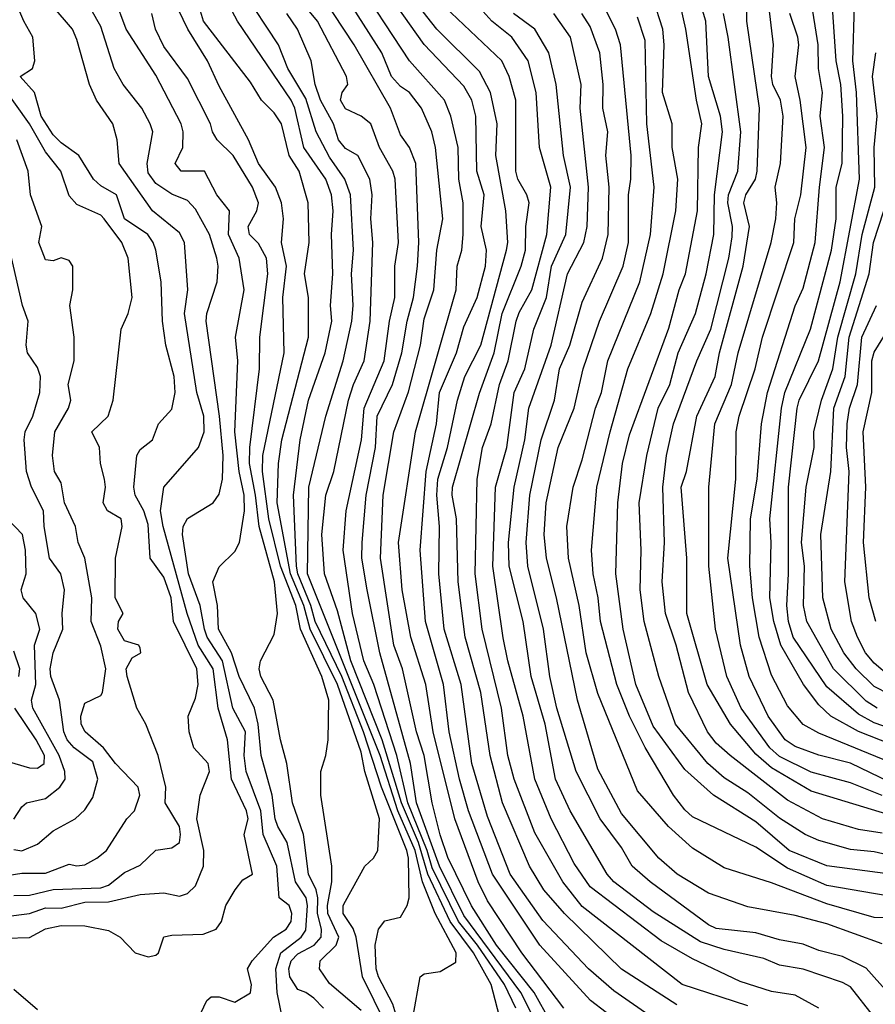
# Model space of a CAD drawing. Header units: metres. Extents: x -51132 to -49532, y -231222 to -229437.
# Tile 293 of 656: x -50756 to -50702, y -230158 to -230096. Entities that reach past the tile are written whole.
import ezdxf

# ---------------------------------------------------------------- set-up
doc = ezdxf.new("R2010")
doc.units = ezdxf.units.M
for name, color, linetype in [('CONTOUR_HALF', 8, 'Continuous'), ('CONTOUR_INDEX', 1, 'Continuous'), ('CONTOUR_INTER', 3, 'Continuous')]:
    doc.layers.add(name, color=color, linetype=linetype)

msp = doc.modelspace()

# ---------------------------------------------------------------- linework, layer by layer
at = {"layer": 'CONTOUR_HALF'}
for points, elevation in [([(-50722.08, -230159.119), (-50723.119, -230157.259), (-50725.51, -230154.259), (-50727.08, -230151.777), (-50728.58, -230148.719), (-50729.08, -230147.282), (-50729.574, -230145.259), (-50730.098, -230142.259), (-50730.568, -230140.759), (-50731.454, -230136.759), (-50732.016, -230135.259), (-50732.854, -230129.759), (-50732.693, -230125.759), (-50732.005, -230121.759), (-50731.08, -230119.221), (-50730.319, -230116.259), (-50730.08, -230114.595), (-50729.466, -230112.759), (-50729.276, -230110.259), (-50728.908, -230108.259), (-50729.365, -230103.759), (-50729.599, -230102.759), (-50730.257, -230101.259), (-50731.017, -230100.259), (-50731.58, -230099.881), (-50732.163, -230099.259), (-50732.76, -230097.759), (-50736.59, -230091.759)], 20.5), ([(-50700.08, -230142.881), (-50705.08, -230140.836), (-50706.08, -230140.294), (-50707.08, -230139.116), (-50708.08, -230137.165), (-50708.876, -230134.759), (-50709.294, -230132.259), (-50709.462, -230130.259), (-50709.418, -230127.259), (-50708.988, -230124.759), (-50708.727, -230121.259), (-50708.346, -230119.259), (-50706.58, -230113.769), (-50706.08, -230112.668), (-50705.31, -230109.759), (-50705.05, -230106.259), (-50704.722, -230103.759), (-50705.001, -230101.759), (-50704.856, -230100.259), (-50705.115, -230098.759), (-50705.128, -230097.259), (-50705.996, -230091.759)], 29.5), ([(-50716.58, -230160.046), (-50719.541, -230157.759), (-50722.751, -230154.259), (-50725.763, -230149.759), (-50727.271, -230145.759), (-50727.856, -230143.759), (-50728.513, -230140.759), (-50728.871, -230137.759), (-50730.01, -230133.759), (-50730.345, -230129.259), (-50729.958, -230124.259), (-50729.31, -230121.259), (-50729.114, -230119.259), (-50728.031, -230116.759), (-50727.58, -230115.099), (-50726.73, -230113.259), (-50726.207, -230111.259), (-50726.143, -230110.259), (-50726.471, -230108.759), (-50726.294, -230106.759), (-50726.752, -230105.259), (-50726.814, -230101.759), (-50727.066, -230100.759), (-50727.58, -230099.873), (-50730.08, -230097.224), (-50733.602, -230092.259)], 21.5), ([(-50724.283, -230158.259), (-50725.002, -230156.759), (-50726.708, -230154.259), (-50727.922, -230152.759), (-50729.58, -230149.373), (-50729.897, -230148.259), (-50731.112, -230145.259), (-50731.822, -230142.259), (-50733.27, -230137.759), (-50733.919, -230136.259), (-50734.635, -230133.259), (-50735.216, -230129.259), (-50735.037, -230126.759), (-50734.048, -230122.259), (-50733.893, -230120.259), (-50732.622, -230117.259), (-50732.289, -230114.759), (-50731.953, -230113.259), (-50731.948, -230111.259), (-50731.718, -230109.759), (-50731.923, -230105.759), (-50732.067, -230105.259), (-50732.912, -230103.759), (-50733.46, -230102.259), (-50734.084, -230101.759), (-50735.08, -230101.306), (-50735.385, -230100.759), (-50735.289, -230100.259), (-50734.928, -230099.759), (-50735.001, -230099.259), (-50736.844, -230095.759), (-50739.08, -230093.037)], 19.5), ([(-50745.028, -230160.259), (-50743.864, -230157.759), (-50743.58, -230157.539), (-50743.08, -230157.535), (-50742.08, -230157.866), (-50741.08, -230157.278), (-50741.024, -230156.759), (-50741.278, -230155.759), (-50740.982, -230155.259), (-50739.633, -230153.759), (-50738.829, -230153.259), (-50738.516, -230152.759), (-50738.47, -230152.259), (-50738.632, -230151.759), (-50739.268, -230151.259), (-50739.413, -230149.259), (-50740.295, -230147.259), (-50740.434, -230145.759), (-50741.372, -230143.259), (-50741.494, -230142.259), (-50741.407, -230140.759), (-50742.211, -230139.259), (-50742.872, -230136.259), (-50743.827, -230134.759), (-50744.002, -230134.259), (-50744.267, -230132.759), (-50745.021, -230130.759), (-50745.389, -230128.259), (-50745.345, -230127.759), (-50745.08, -230127.235), (-50743.458, -230126.259), (-50743.08, -230125.7), (-50742.852, -230124.759), (-50742.822, -230123.259), (-50743.057, -230120.759), (-50743.902, -230114.759), (-50743.86, -230114.259), (-50743.195, -230112.259), (-50743.128, -230111.259), (-50743.218, -230110.759), (-50743.679, -230109.259), (-50744.58, -230107.655), (-50745.08, -230107.105), (-50746.08, -230106.702), (-50747.08, -230106.038), (-50747.58, -230105.356), (-50747.635, -230104.759), (-50747.285, -230102.759), (-50747.436, -230102.259), (-50747.976, -230101.259), (-50749.159, -230099.759), (-50749.717, -230098.759), (-50750.58, -230096.082), (-50751.882, -230093.759)], 15.5), ([(-50730.783, -230158.759), (-50730.34, -230156.259), (-50730.08, -230156.081), (-50729.08, -230155.928), (-50728.08, -230155.339), (-50728.056, -230154.759), (-50729.383, -230152.259), (-50730.186, -230150.259), (-50730.653, -230148.259), (-50731.754, -230145.759), (-50732.878, -230142.259), (-50737.486, -230130.759), (-50737.383, -230125.259), (-50736.324, -230120.759), (-50735.212, -230117.259), (-50734.674, -230114.759), (-50734.591, -230113.759), (-50734.695, -230111.759), (-50734.573, -230110.259), (-50734.753, -230106.759), (-50735.103, -230105.759), (-50736.08, -230104.367), (-50736.932, -230102.759), (-50737.58, -230100.654), (-50738.734, -230098.759), (-50739.311, -230097.259), (-50741.58, -230093.817)], 18.5), ([(-50756.58, -230152.446), (-50755.08, -230152.261), (-50754.08, -230151.909), (-50753.08, -230151.917), (-50751.58, -230151.536), (-50750.08, -230151.514), (-50748.08, -230151.049), (-50746.58, -230150.952), (-50745.58, -230151.165), (-50745.08, -230151.001), (-50744.58, -230150.5), (-50744.061, -230149.259), (-50744.038, -230148.259), (-50744.494, -230146.259), (-50744.269, -230144.759), (-50743.682, -230143.259), (-50743.778, -230142.759), (-50744.675, -230141.759), (-50744.965, -230140.759), (-50745.028, -230139.759), (-50744.58, -230138.623), (-50744.399, -230137.759), (-50744.498, -230136.759), (-50745.965, -230133.759), (-50746.113, -230132.259), (-50746.58, -230130.963), (-50747.449, -230129.759), (-50747.58, -230127.626), (-50747.838, -230126.759), (-50748.387, -230125.759), (-50748.489, -230125.259), (-50748.282, -230123.259), (-50748.08, -230122.886), (-50747.297, -230122.259), (-50746.925, -230121.259), (-50746.08, -230120.311), (-50745.865, -230119.259), (-50745.924, -230118.259), (-50746.442, -230116.259), (-50746.672, -230114.759), (-50746.746, -230112.259), (-50747.095, -230110.259), (-50747.248, -230109.759), (-50747.588, -230109.259), (-50749.062, -230108.259), (-50749.58, -230106.756), (-50750.58, -230106.172), (-50751.034, -230105.759), (-50751.955, -230104.259), (-50753.08, -230103.454), (-50753.58, -230102.943), (-50754.355, -230101.759), (-50754.776, -230100.259), (-50755.683, -230099.259), (-50754.891, -230098.759), (-50754.754, -230098.259), (-50754.878, -230096.759), (-50755.453, -230095.759), (-50756.074, -230094.259)], 14.5), ([(-50732.51, -230159.259), (-50733.997, -230156.259), (-50734.393, -230153.759), (-50734.58, -230153.219), (-50735.222, -230152.259), (-50735.228, -230151.759), (-50735.08, -230151.476), (-50733.846, -230149.259), (-50733.3, -230148.759), (-50733.013, -230148.259), (-50732.915, -230146.259), (-50733.849, -230143.259), (-50734.08, -230142.043), (-50735.574, -230137.759), (-50737.317, -230134.259), (-50737.717, -230132.759), (-50738.555, -230130.759), (-50739.392, -230126.259), (-50739.308, -230123.759), (-50739.095, -230122.259), (-50737.414, -230115.759), (-50737.41, -230113.259), (-50737.669, -230111.759), (-50737.365, -230109.759), (-50737.439, -230107.259), (-50738.007, -230105.259), (-50738.648, -230104.259), (-50739.132, -230102.259), (-50739.58, -230101.56), (-50740.387, -230100.759), (-50741.08, -230099.612), (-50744.063, -230095.759), (-50744.52, -230094.259)], 17.5), ([(-50714.08, -230158.039), (-50717.58, -230155.784), (-50721.192, -230152.259), (-50722.504, -230150.759), (-50723.409, -230149.259), (-50725.121, -230145.259), (-50725.911, -230142.259), (-50726.5, -230138.259), (-50727.493, -230134.759), (-50727.933, -230131.259), (-50728.032, -230127.259), (-50728.307, -230125.759), (-50728.289, -230125.259), (-50726.58, -230119.315), (-50725.65, -230116.759), (-50725.146, -230114.259), (-50723.938, -230111.259), (-50723.67, -230110.259), (-50723.644, -230108.759), (-50723.44, -230107.259), (-50723.576, -230106.759), (-50724.164, -230105.759), (-50724.276, -230105.259), (-50724.286, -230100.759), (-50724.702, -230099.259), (-50725.173, -230098.259), (-50729.58, -230094.059)], 22.5), ([(-50700.566, -230149.759), (-50704.58, -230149.243), (-50706.963, -230148.259), (-50709.08, -230146.449), (-50711.769, -230144.759), (-50713.58, -230143.149), (-50715.58, -230140.389), (-50716.672, -230137.759), (-50717.482, -230134.259), (-50717.938, -230130.759), (-50717.829, -230126.259), (-50717.522, -230123.759), (-50717.08, -230121.941), (-50714.58, -230115.184), (-50713.928, -230112.759), (-50713.525, -230111.759), (-50712.779, -230107.759), (-50712.701, -230103.759), (-50712.492, -230102.259), (-50712.833, -230100.759), (-50713.519, -230096.259), (-50713.859, -230094.759)], 26.5), ([(-50701.08, -230144.788), (-50703.08, -230143.985), (-50705.58, -230143.308), (-50707.58, -230142.326), (-50708.197, -230141.759), (-50710.002, -230139.259), (-50710.91, -230137.259), (-50711.629, -230134.259), (-50712.058, -230130.259), (-50712.064, -230125.259), (-50711.678, -230121.259), (-50710.61, -230118.759), (-50710.19, -230116.759), (-50708.11, -230109.759), (-50707.816, -230108.259), (-50707.739, -230107.259), (-50707.855, -230106.259), (-50707.517, -230104.759), (-50707.337, -230101.759), (-50707.505, -230100.759), (-50708.002, -230099.759), (-50708.09, -230099.259), (-50707.956, -230097.259), (-50708.246, -230094.759)], 28.5), ([(-50699.58, -230140.881), (-50701.58, -230140.188), (-50702.58, -230139.635), (-50704.58, -230137.913), (-50706.709, -230134.759), (-50707, -230133.759), (-50707.116, -230132.759), (-50707, -230130.759), (-50707.007, -230125.259), (-50706.462, -230120.259), (-50706.33, -230119.759), (-50705.112, -230117.259), (-50703.725, -230112.259), (-50702.501, -230105.759), (-50702.705, -230100.259), (-50702.93, -230098.259), (-50702.834, -230094.759)], 30.5), ([(-50736.473, -230158.259), (-50737.08, -230157.614), (-50737.58, -230157.256), (-50738.08, -230157.081), (-50738.594, -230156.259), (-50738.654, -230155.759), (-50738.51, -230155.259), (-50738.08, -230154.817), (-50737.055, -230154.259), (-50736.608, -230153.759), (-50736.582, -230153.259), (-50736.851, -230152.259), (-50736.817, -230151.259), (-50736.928, -230150.759), (-50737.417, -230149.759), (-50737.726, -230147.259), (-50738.428, -230145.259), (-50738.778, -230142.759), (-50739.19, -230141.259), (-50739.649, -230138.759), (-50740.435, -230137.259), (-50740.542, -230136.759), (-50740.451, -230136.259), (-50739.58, -230134.601), (-50739.382, -230133.259), (-50739.574, -230131.259), (-50740.546, -230127.759), (-50740.766, -230125.759), (-50741.157, -230123.759), (-50741.138, -230122.759), (-50740.516, -230117.759), (-50740.496, -230115.759), (-50739.991, -230111.759), (-50740.08, -230110.755), (-50740.58, -230109.841), (-50741.142, -230109.259), (-50741.235, -230108.759), (-50740.682, -230107.759), (-50740.582, -230107.259), (-50740.953, -230106.259), (-50742.197, -230104.259), (-50743.203, -230103.259), (-50743.495, -230102.759), (-50743.619, -230102.259), (-50745.08, -230099.372), (-50746.58, -230097.345), (-50747.113, -230096.259), (-50747.344, -230095.259)], 16.5), ([(-50705.08, -230158.249), (-50706.58, -230157.426), (-50708.08, -230157.202), (-50710.08, -230156.564), (-50713.08, -230155.121), (-50715.08, -230153.999), (-50719.58, -230150.574), (-50720.58, -230149.085), (-50722.034, -230146.259), (-50723.084, -230143.759), (-50723.823, -230139.759), (-50724.798, -230136.259), (-50725.08, -230134.794), (-50725.738, -230130.259), (-50725.574, -230125.259), (-50724.851, -230122.759), (-50724.381, -230119.259), (-50723.72, -230117.759), (-50723.145, -230115.259), (-50722.344, -230113.259), (-50722.021, -230111.259), (-50721.12, -230109.259), (-50720.822, -230106.259), (-50721.256, -230104.259), (-50721.717, -230099.759), (-50722.191, -230097.759), (-50723.082, -230096.259), (-50724.425, -230095.259)], 23.5), ([(-50700.71, -230157.259), (-50702.08, -230155.715), (-50703.58, -230154.98), (-50705.08, -230154.611), (-50706.08, -230154.193), (-50707.58, -230153.929), (-50709.08, -230153.484), (-50711.58, -230153.204), (-50712.08, -230152.974), (-50715.77, -230150.259), (-50716.905, -230149.259), (-50717.58, -230148.076), (-50718.948, -230146.259), (-50720.464, -230143.259), (-50721.683, -230139.259), (-50722.122, -230137.259), (-50722.527, -230134.259), (-50723.529, -230130.259), (-50723.616, -230128.759), (-50723.399, -230125.759), (-50722.684, -230122.259), (-50721.828, -230119.759), (-50721.514, -230117.759), (-50720.862, -230116.259), (-50720.08, -230113.544), (-50718.788, -230110.759), (-50718.427, -230109.259), (-50718.36, -230106.259), (-50718.573, -230104.259), (-50718.46, -230102.759), (-50718.767, -230101.259), (-50718.739, -230099.759), (-50718.953, -230097.759), (-50719.58, -230096.096), (-50720.095, -230095.259)], 24.5), ([(-50698.58, -230152.624), (-50701.58, -230152.51), (-50704.58, -230151.638), (-50708.08, -230150.315), (-50711.08, -230149.364), (-50713.08, -230148.121), (-50714.613, -230146.759), (-50716.58, -230144.485), (-50719.08, -230138.324), (-50719.83, -230135.759), (-50720.268, -230132.759), (-50720.938, -230129.759), (-50721.049, -230127.759), (-50720.649, -230125.259), (-50720.08, -230123.536), (-50719.243, -230120.259), (-50718.86, -230119.259), (-50718.453, -230117.259), (-50716.433, -230112.259), (-50715.76, -230109.259), (-50715.524, -230106.259), (-50715.986, -230102.259), (-50716.08, -230096.984), (-50716.58, -230095.497)], 25.5), ([(-50701.08, -230147.18), (-50702.58, -230146.937), (-50704.86, -230146.259), (-50707.08, -230145.091), (-50710.703, -230142.259), (-50711.58, -230141.463), (-50712.136, -230140.759), (-50713.333, -230138.259), (-50714.123, -230135.259), (-50714.801, -230133.259), (-50715.017, -230131.259), (-50714.859, -230128.759), (-50714.964, -230125.259), (-50714.744, -230123.259), (-50714.293, -230121.259), (-50712.807, -230117.259), (-50711.929, -230115.259), (-50710.782, -230110.759), (-50710.58, -230109.402), (-50710.565, -230108.759), (-50710.857, -230107.259), (-50710.808, -230106.759), (-50710.219, -230105.259), (-50710.034, -230102.759), (-50710.82, -230096.759), (-50711.123, -230095.259)], 27.5), ([(-50757.58, -230150.027), (-50755.58, -230149.7), (-50754.08, -230149.705), (-50752.58, -230149.136), (-50752.08, -230149.245), (-50751.58, -230149.173), (-50750.818, -230148.759), (-50750.218, -230148.259), (-50748.929, -230146.259), (-50748.447, -230145.759), (-50748.106, -230144.759), (-50748.214, -230144.259), (-50749.644, -230142.759), (-50750.41, -230141.759), (-50751.553, -230140.759), (-50751.81, -230140.259), (-50751.84, -230139.759), (-50751.58, -230138.947), (-50750.58, -230138.453), (-50750.459, -230138.259), (-50750.253, -230136.759), (-50750.58, -230135.33), (-50751.177, -230133.759), (-50751.146, -230132.259), (-50751.592, -230129.759), (-50751.995, -230128.759), (-50752.167, -230127.759), (-50752.878, -230126.259), (-50753.08, -230124.98), (-50753.508, -230124.259), (-50753.638, -230123.259), (-50753.485, -230121.759), (-50752.621, -230120.259), (-50752.46, -230119.759), (-50752.64, -230118.759), (-50752.261, -230117.259), (-50752.25, -230115.759), (-50752.543, -230113.759), (-50752.34, -230112.759), (-50752.336, -230111.259), (-50752.58, -230110.905), (-50753.08, -230110.736), (-50753.58, -230110.929), (-50754.08, -230110.859), (-50754.488, -230109.759), (-50754.3, -230108.759), (-50755.027, -230106.759), (-50755.167, -230105.259), (-50755.893, -230103.259)], 13.5), ([(-50700.58, -230138.396), (-50701.58, -230137.894), (-50702.729, -230136.759), (-50703.495, -230135.759), (-50704.301, -230134.259), (-50704.826, -230132.259), (-50704.957, -230128.259), (-50704.32, -230124.259), (-50704.14, -230120.259), (-50703.425, -230118.259), (-50703.165, -230115.759), (-50701.901, -230111.759), (-50701.618, -230109.759), (-50700.967, -230107.759)], 31.5), ([(-50701.483, -230133.759), (-50701.888, -230132.259), (-50702.251, -230128.759), (-50702.101, -230125.259), (-50702.27, -230121.759), (-50701.738, -230119.259), (-50701.738, -230117.259), (-50701.58, -230116.719), (-50700.58, -230115.112)], 32.5), ([(-50756.08, -230146.283), (-50755.58, -230145.511), (-50755.272, -230145.259), (-50754.08, -230144.974), (-50753.172, -230144.259), (-50752.831, -230143.759), (-50752.857, -230143.259), (-50753.203, -230142.259), (-50754.879, -230139.259), (-50754.956, -230138.759), (-50754.691, -230137.759), (-50754.764, -230135.259), (-50754.427, -230134.259), (-50754.684, -230133.259), (-50755.496, -230132.259), (-50755.62, -230131.759), (-50755.3, -230130.759), (-50755.335, -230129.259), (-50755.532, -230128.259), (-50756.475, -230127.259)], 12.5)]:
    msp.add_lwpolyline(points, dxfattribs=dict(at, elevation=elevation))
at = {"layer": 'CONTOUR_INDEX'}
for points, elevation in [([(-50723.196, -230158.759), (-50723.96, -230157.259), (-50727.58, -230152.387), (-50729.113, -230149.259), (-50730.583, -230145.259), (-50730.948, -230142.759), (-50732.888, -230135.759), (-50733.7, -230131.759), (-50734.026, -230129.759), (-50734.022, -230128.759), (-50733.771, -230125.759), (-50733.18, -230122.759), (-50733.061, -230120.759), (-50732.103, -230118.759), (-50731.495, -230116.759), (-50731.157, -230114.759), (-50730.759, -230113.259), (-50730.502, -230111.259), (-50730.417, -230109.759), (-50730.614, -230104.759), (-50731.013, -230103.759), (-50731.58, -230102.95), (-50732.225, -230101.259), (-50734.519, -230097.259), (-50736.479, -230094.259)], 20), ([(-50699.08, -230142.097), (-50702.58, -230140.742), (-50704.335, -230139.759), (-50705.08, -230139.045), (-50706.061, -230137.759), (-50707.485, -230135.259), (-50707.931, -230133.759), (-50708.195, -230132.259), (-50708.103, -230128.759), (-50708.186, -230127.259), (-50707.457, -230120.259), (-50707.242, -230119.259), (-50705.622, -230115.259), (-50704.285, -230110.259), (-50703.983, -230108.259), (-50703.983, -230106.259), (-50703.613, -230104.759), (-50703.557, -230101.759), (-50703.684, -230099.759), (-50703.991, -230098.259), (-50704.263, -230094.259)], 30), ([(-50756.58, -230153.824), (-50755.08, -230153.784), (-50754.08, -230153.237), (-50753.08, -230153.026), (-50751.58, -230153.038), (-50750.08, -230153.335), (-50749.347, -230153.759), (-50748.4, -230154.759), (-50747.58, -230155.007), (-50747.08, -230154.902), (-50746.909, -230154.759), (-50746.58, -230153.734), (-50746.08, -230153.622), (-50744.08, -230153.577), (-50743.273, -230153.259), (-50742.923, -230152.759), (-50742.645, -230151.759), (-50742.069, -230150.759), (-50741.58, -230150.122), (-50740.97, -230149.759), (-50741.48, -230147.259), (-50741.243, -230146.259), (-50741.344, -230145.759), (-50742.288, -230143.759), (-50742.538, -230141.259), (-50743.145, -230139.259), (-50743.456, -230136.759), (-50744.394, -230135.259), (-50745.099, -230133.259), (-50746.617, -230127.759), (-50746.795, -230126.759), (-50746.579, -230125.259), (-50744.378, -230122.759), (-50744.029, -230121.759), (-50744.043, -230120.759), (-50744.49, -230119.259), (-50745.271, -230114.259), (-50745.052, -230112.759), (-50745.27, -230109.759), (-50745.58, -230109.165), (-50747.287, -230107.759), (-50749.41, -230104.759), (-50749.537, -230103.259), (-50749.815, -230102.259), (-50750.849, -230100.759), (-50751.297, -230099.759), (-50752.08, -230096.902), (-50752.361, -230096.259), (-50753.663, -230094.759)], 15), ([(-50701.08, -230154.176), (-50704.58, -230152.914), (-50706.58, -230152.378), (-50709.58, -230151.844), (-50712.08, -230150.964), (-50714.06, -230149.759), (-50715.229, -230148.759), (-50717.58, -230145.917), (-50719.08, -230143.12), (-50720.37, -230138.759), (-50721.71, -230132.259), (-50722.341, -230129.759), (-50722.493, -230128.259), (-50722.368, -230126.259), (-50721.597, -230122.759), (-50720.587, -230120.259), (-50720.013, -230117.759), (-50718.975, -230114.759), (-50717.484, -230111.259), (-50717.148, -230109.759), (-50717.146, -230106.759), (-50716.989, -230105.759), (-50716.981, -230104.259), (-50717.651, -230097.259), (-50717.961, -230096.259), (-50718.725, -230094.759)], 25), ([(-50754.58, -230158.35), (-50756.08, -230157.068)], 15)]:
    msp.add_lwpolyline(points, dxfattribs=dict(at, elevation=elevation))
at = {"layer": 'CONTOUR_INTER'}
for points, elevation in [([(-50731.694, -230159.259), (-50732.08, -230158.005), (-50732.989, -230156.259), (-50733.125, -230155.759), (-50733.191, -230154.259), (-50732.988, -230153.259), (-50732.58, -230152.718), (-50731.58, -230152.487), (-50731.157, -230151.759), (-50731.043, -230151.259), (-50731.085, -230148.759), (-50731.19, -230148.259), (-50732.788, -230144.259), (-50733.928, -230140.759), (-50735.303, -230137.259), (-50736.994, -230133.759), (-50737.269, -230132.759), (-50738.1, -230130.759), (-50738.185, -230130.259), (-50738.369, -230125.759), (-50737.947, -230122.259), (-50737.419, -230119.759), (-50736.368, -230116.759), (-50735.931, -230114.759), (-50736.023, -230113.759), (-50735.878, -230111.759), (-50735.968, -230109.259), (-50735.844, -230107.759), (-50735.962, -230106.759), (-50736.314, -230105.759), (-50737.715, -230103.759), (-50738.28, -230101.259), (-50738.511, -230100.759), (-50741.908, -230095.759), (-50743.58, -230092.614)], 18), ([(-50699.08, -230148.932), (-50701.58, -230148.345), (-50703.08, -230148.205), (-50705.08, -230147.641), (-50705.961, -230147.259), (-50707.58, -230146.218), (-50709.58, -230144.613), (-50711.08, -230143.667), (-50712.117, -230142.759), (-50714.157, -230140.259), (-50715.219, -230137.259), (-50716.158, -230133.759), (-50716.414, -230131.759), (-50716.342, -230129.259), (-50716.462, -230126.259), (-50715.98, -230123.259), (-50715.259, -230120.259), (-50714.53, -230118.759), (-50714.004, -230116.759), (-50712.892, -230114.259), (-50712.224, -230111.759), (-50711.745, -230109.259), (-50711.698, -230106.759), (-50711.183, -230102.759), (-50711.308, -230101.759), (-50712.07, -230099.259), (-50712.244, -230095.759), (-50713.292, -230092.259)], 27), ([(-50734.08, -230158.397), (-50736.08, -230156.683), (-50736.716, -230155.759), (-50736.666, -230155.259), (-50735.652, -230154.259), (-50735.49, -230153.759), (-50736.184, -230152.259), (-50736.211, -230151.759), (-50735.926, -230150.259), (-50735.938, -230149.259), (-50736.643, -230144.759), (-50736.637, -230143.259), (-50736.316, -230142.259), (-50736.171, -230141.259), (-50736.134, -230138.759), (-50736.575, -230137.259), (-50737.928, -230134.259), (-50738.219, -230132.759), (-50739.181, -230130.259), (-50739.924, -230127.259), (-50740.329, -230124.259), (-50740.318, -230123.259), (-50738.96, -230116.759), (-50739.05, -230113.259), (-50738.814, -230111.259), (-50739.124, -230109.759), (-50738.989, -230108.259), (-50739.119, -230107.259), (-50739.496, -230106.259), (-50740.572, -230104.759), (-50741.207, -230103.259), (-50743.08, -230099.859), (-50743.823, -230098.259), (-50745.059, -230096.259), (-50746.484, -230093.259)], 17), ([(-50721.232, -230158.259), (-50723.906, -230154.759), (-50726.08, -230151.463), (-50726.666, -230150.259), (-50728.139, -230146.259), (-50729.524, -230140.759), (-50729.976, -230137.759), (-50730.935, -230134.759), (-50731.488, -230131.759), (-50731.717, -230128.759), (-50730.634, -230121.759), (-50728.069, -230112.759), (-50728, -230111.259), (-50727.712, -230110.259), (-50727.612, -230109.259), (-50727.624, -230107.259), (-50727.893, -230105.759), (-50727.928, -230103.759), (-50728.391, -230101.759), (-50728.793, -230100.759), (-50731.008, -230098.259), (-50734.626, -230092.759)], 21), ([(-50738.683, -230160.759), (-50739.4, -230157.259), (-50739.479, -230155.759), (-50739.175, -230154.759), (-50737.875, -230153.759), (-50737.58, -230153.312), (-50737.487, -230151.759), (-50737.557, -230151.259), (-50738.229, -230150.259), (-50738.758, -230147.759), (-50739.363, -230146.759), (-50739.517, -230146.259), (-50739.723, -230144.759), (-50740.412, -230142.259), (-50740.601, -230140.259), (-50740.842, -230139.259), (-50741.815, -230137.259), (-50742.284, -230135.759), (-50743.107, -230134.259), (-50743.17, -230132.759), (-50743.481, -230131.259), (-50743.08, -230130.3), (-50742.08, -230129.338), (-50741.778, -230128.759), (-50741.46, -230126.759), (-50741.5, -230125.759), (-50741.802, -230124.259), (-50742.076, -230121.759), (-50741.898, -230117.259), (-50742.031, -230115.759), (-50741.491, -230112.759), (-50741.801, -230110.759), (-50742.49, -230109.259), (-50742.415, -230107.759), (-50743.229, -230106.759), (-50744.01, -230105.259), (-50745.481, -230105.259), (-50745.852, -230104.759), (-50745.38, -230103.759), (-50745.363, -230102.759), (-50745.482, -230102.259), (-50747.08, -230099.166), (-50748.961, -230096.259), (-50749.702, -230094.259)], 16), ([(-50709.58, -230158.108), (-50713.734, -230156.759), (-50720.08, -230151.809), (-50721.311, -230150.259), (-50723.08, -230147.158), (-50724.384, -230143.759), (-50724.78, -230142.259), (-50725.185, -230139.259), (-50726.416, -230134.259), (-50726.867, -230130.759), (-50726.735, -230124.759), (-50726.383, -230122.759), (-50725.839, -230121.259), (-50725.312, -230118.759), (-50724.759, -230117.259), (-50724.269, -230114.759), (-50724.08, -230114.198), (-50723.261, -230112.759), (-50722.312, -230109.259), (-50722.066, -230106.259), (-50722.789, -230103.759), (-50723.001, -230100.259), (-50723.498, -230098.259), (-50724.538, -230096.759), (-50725.806, -230095.759), (-50727.127, -230094.259)], 23), ([(-50696.08, -230151.946), (-50704.58, -230150.476), (-50707.08, -230149.383), (-50709.08, -230148.068), (-50713.08, -230146.14), (-50713.58, -230145.699), (-50714.283, -230144.759), (-50716.08, -230141.748), (-50717.08, -230139.764), (-50717.884, -230137.759), (-50718.917, -230133.759), (-50719.057, -230132.259), (-50719.375, -230130.759), (-50719.479, -230129.259), (-50719.141, -230125.259), (-50718.312, -230121.759), (-50717.177, -230117.759), (-50715.719, -230114.259), (-50714.953, -230111.759), (-50714.144, -230107.759), (-50714.018, -230105.759), (-50714.383, -230103.759), (-50714.382, -230102.259), (-50714.991, -230100.259), (-50714.887, -230097.259), (-50714.979, -230096.259), (-50715.58, -230094.339)], 26), ([(-50715.58, -230158.88), (-50718.08, -230157.153), (-50719.672, -230155.759), (-50722.58, -230152.707), (-50724.642, -230149.759), (-50726.08, -230146.118), (-50727.062, -230142.759), (-50727.741, -230137.759), (-50728.829, -230134.259), (-50729.16, -230130.759), (-50729.109, -230127.759), (-50729.282, -230125.759), (-50729.213, -230124.759), (-50728.608, -230122.759), (-50727.972, -230119.759), (-50727.503, -230118.259), (-50726.498, -230116.259), (-50724.869, -230110.259), (-50724.789, -230109.759), (-50724.916, -230107.759), (-50725.557, -230104.259), (-50725.456, -230102.259), (-50725.887, -230100.259), (-50726.58, -230098.933), (-50729.289, -230096.259), (-50730.463, -230094.759)], 22), ([(-50700.08, -230146.17), (-50705.58, -230144.506), (-50708.08, -230143.035), (-50709.08, -230142.163), (-50710.684, -230140.259), (-50712.159, -230137.759), (-50713.442, -230133.259), (-50713.44, -230129.759), (-50713.797, -230125.259), (-50713.47, -230124.259), (-50712.805, -230120.759), (-50711.649, -230118.259), (-50711.376, -230116.759), (-50709.879, -230111.259), (-50709.479, -230108.759), (-50709.84, -230107.259), (-50709.704, -230106.759), (-50709.107, -230105.759), (-50708.99, -230105.259), (-50708.847, -230101.259), (-50709.643, -230095.759), (-50709.644, -230094.759)], 28), ([(-50725.199, -230159.259), (-50725.833, -230156.759), (-50726.952, -230154.759), (-50728.441, -230152.759), (-50729.862, -230149.759), (-50730.453, -230147.759), (-50731.531, -230145.259), (-50732.744, -230141.259), (-50734.734, -230136.259), (-50735.58, -230133.1), (-50736.408, -230130.759), (-50736.576, -230128.259), (-50736.32, -230125.759), (-50735.818, -230124.259), (-50734.882, -230119.759), (-50734.574, -230118.759), (-50733.887, -230117.259), (-50733.516, -230114.759), (-50733.345, -230109.759), (-50733.476, -230108.259), (-50733.389, -230106.759), (-50733.525, -230105.759), (-50734.295, -230104.259), (-50735.08, -230103.811), (-50735.51, -230103.259), (-50735.834, -230102.259), (-50736.662, -230100.759), (-50736.988, -230099.759), (-50737.24, -230098.259), (-50738.119, -230096.259), (-50738.796, -230095.259)], 19), ([(-50701.618, -230158.759), (-50703.08, -230156.909), (-50703.58, -230156.618), (-50706.08, -230155.778), (-50707.58, -230155.525), (-50708.58, -230155.112), (-50711.08, -230154.548), (-50712.58, -230154.06), (-50715.58, -230152.157), (-50718.073, -230150.259), (-50718.491, -230149.759), (-50720.837, -230145.759), (-50721.771, -230143.759), (-50722.432, -230140.259), (-50723.303, -230137.259), (-50723.811, -230133.759), (-50724.701, -230130.259), (-50724.735, -230128.759), (-50724.389, -230125.259), (-50723.703, -230122.259), (-50723.459, -230120.259), (-50722.049, -230116.259), (-50721.009, -230111.759), (-50719.972, -230109.759), (-50719.768, -230108.759), (-50719.676, -230106.259), (-50720.197, -230101.259), (-50720.149, -230099.759), (-50720.826, -230096.759), (-50721.867, -230095.259)], 24), ([(-50700.58, -230143.942), (-50703.08, -230142.741), (-50705.08, -230142.232), (-50706.58, -230141.685), (-50707.222, -230141.259), (-50708.288, -230139.759), (-50709.501, -230137.259), (-50710.041, -230135.259), (-50710.851, -230129.759), (-50710.348, -230124.759), (-50710.323, -230121.759), (-50710.143, -230120.759), (-50709.112, -230117.759), (-50708.658, -230115.759), (-50706.661, -230109.759), (-50706.613, -230108.259), (-50706.237, -230106.759), (-50705.899, -230103.759), (-50706.274, -230100.759), (-50706.583, -230099.259), (-50706.358, -230097.259), (-50706.41, -230096.759), (-50706.915, -230095.259)], 29), ([(-50701.396, -230139.259), (-50702.08, -230138.806), (-50704.164, -230136.759), (-50705.851, -230133.759), (-50706.05, -230132.759), (-50705.992, -230130.259), (-50706.182, -230128.759), (-50705.886, -230125.259), (-50705.383, -230122.759), (-50705.404, -230121.759), (-50704.92, -230119.759), (-50704.21, -230117.759), (-50703.874, -230115.759), (-50702.745, -230111.759), (-50702.344, -230109.259), (-50701.537, -230106.259), (-50701.587, -230103.759), (-50701.393, -230101.759), (-50701.691, -230099.259), (-50701.481, -230097.759)], 31), ([(-50756.08, -230151.121), (-50755.08, -230151.091), (-50753.58, -230150.731), (-50750.58, -230150.638), (-50750.08, -230150.471), (-50749.08, -230149.664), (-50748.08, -230149.205), (-50747.08, -230148.248), (-50746.08, -230148.102), (-50745.582, -230147.759), (-50745.518, -230147.259), (-50745.596, -230146.759), (-50746.487, -230145.259), (-50746.459, -230144.259), (-50746.936, -230142.259), (-50747.727, -230140.259), (-50748.283, -230139.259), (-50748.909, -230137.259), (-50748.97, -230136.759), (-50748.58, -230136.076), (-50748.044, -230135.759), (-50748.08, -230135.463), (-50748.169, -230135.259), (-50749.08, -230134.99), (-50749.501, -230134.259), (-50749.451, -230133.759), (-50749.161, -230133.259), (-50749.652, -230132.259), (-50749.635, -230129.759), (-50749.21, -230127.759), (-50749.277, -230127.259), (-50750.157, -230126.759), (-50750.416, -230126.259), (-50750.274, -230125.259), (-50750.337, -230124.759), (-50750.594, -230123.759), (-50750.664, -230122.759), (-50751.144, -230121.759), (-50750.098, -230120.759), (-50749.795, -230119.759), (-50749.277, -230115.259), (-50748.829, -230114.259), (-50748.582, -230113.259), (-50748.842, -230110.759), (-50749.241, -230109.759), (-50750.348, -230108.259), (-50750.58, -230108.038), (-50752.08, -230107.368), (-50752.58, -230106.807), (-50753.111, -230105.259), (-50754.08, -230104.024), (-50755.08, -230102.259), (-50756.871, -230099.759)], 14), ([(-50756.08, -230148.212), (-50755.58, -230148.297), (-50754.58, -230147.878), (-50753.58, -230147.022), (-50752.193, -230146.259), (-50751.58, -230145.698), (-50751.08, -230144.908), (-50750.751, -230143.759), (-50751.08, -230142.654), (-50752.262, -230141.759), (-50752.706, -230141.259), (-50752.918, -230140.759), (-50753.195, -230138.759), (-50753.737, -230137.259), (-50753.785, -230136.759), (-50753.584, -230135.759), (-50752.979, -230134.259), (-50753.024, -230133.259), (-50752.872, -230131.759), (-50753.098, -230130.759), (-50753.813, -230129.759), (-50754.155, -230127.759), (-50754.195, -230126.759), (-50754.959, -230125.259), (-50755.275, -230124.259), (-50755.432, -230122.259), (-50755.356, -230121.759), (-50754.873, -230120.759), (-50754.444, -230119.259), (-50754.389, -230118.259), (-50754.58, -230117.678), (-50755.219, -230116.759), (-50755.31, -230116.259), (-50755.181, -230114.759), (-50755.533, -230113.759), (-50756.327, -230110.259)], 13), ([(-50700.592, -230137.259), (-50701.58, -230136.408), (-50702.129, -230135.759), (-50702.634, -230134.759), (-50703.023, -230133.759), (-50703.433, -230131.259), (-50703.166, -230124.259), (-50703.337, -230122.759), (-50703.296, -230121.259), (-50703.147, -230120.259), (-50702.643, -230118.759), (-50702.367, -230115.759), (-50701.425, -230113.759)], 32), ([(-50755.763, -230137.259), (-50755.704, -230136.759), (-50756.08, -230135.64)], 12), ([(-50756.58, -230142.588), (-50755.08, -230143.04), (-50754.58, -230143.052), (-50754.155, -230142.759), (-50754.133, -230142.259), (-50754.658, -230141.259), (-50756.017, -230139.259)], 12)]:
    msp.add_lwpolyline(points, dxfattribs=dict(at, elevation=elevation))

doc.saveas('drawing.dxf')
